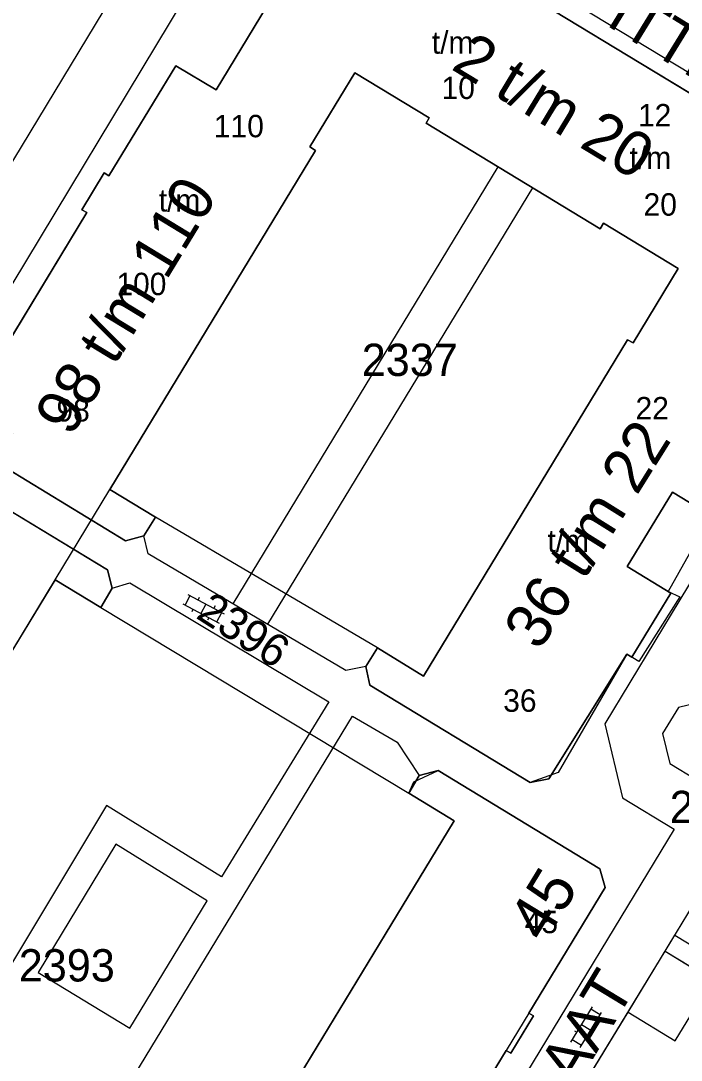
# Model space of a CAD drawing. Extents: x 148816 to 151297, y 399515 to 402500.
# Drawn here: x 150910.9 to 150947.7, y 400146.4 to 400204.4 of the extents above; entities that cross this region are included whole.
import ezdxf

# ---------------------------------------------------------------- set-up
doc = ezdxf.new("R2010")
doc.units = 0
for name, color, linetype in [('B01 Hoofdgebouw  [T] Norm', 7, 'Continuous'), ('B01 hoofgebouw', 7, 'Continuous'), ('B02 Bijgebouw  [T] Norm', 7, 'Continuous'), ('G01 perceelsgrens', 7, 'Continuous'), ('S02 Open verharding  Norm', 7, 'Continuous'), ('V00 Kant verharding algemeen  [T] Norm', 7, 'Continuous'), ('Z01 perceelnummer', 7, 'Continuous'), ('Z02 huisnummer', 7, 'Continuous'), ('Z02 Huisnummer  [Tekst] Norm', 7, 'Continuous'), ('Z06 straatnaam', 7, 'Continuous')]:
    doc.layers.add(name, color=color, linetype=linetype)

msp = doc.modelspace()

# ---------------------------------------------------------------- linework, layer by layer
at = {"layer": 'B01 Hoofdgebouw  [T] Norm'}
for p, q in [((150921.79, 400200.51), (150927.41, 400209.78)), ((150933.75, 400209.1), (150952.34, 400197.83)), ((150915.82, 400195.73), (150919.54, 400201.85)), ((150919.54, 400201.85), (150921.79, 400200.51)), ((150929.53, 400201.47), (150927.02, 400197.33)), ((150933.68, 400198.96), (150929.53, 400201.47)), ((150933.51, 400198.65), (150933.68, 400198.96)), ((150943.21, 400192.77), (150933.51, 400198.65)), ((150927.02, 400197.33), (150927.33, 400197.14)), ((150927.33, 400197.14), (150915.87, 400178.24)), ((150914.3, 400193.83), (150915.55, 400195.89)), ((150915.55, 400195.89), (150915.82, 400195.73)), ((150914.58, 400193.67), (150914.3, 400193.83)), ((150908.01, 400182.83), (150914.58, 400193.67)), ((150943.39, 400193.08), (150943.21, 400192.77)), ((150947.55, 400190.56), (150943.39, 400193.08)), ((150945.04, 400186.41), (150947.55, 400190.56)), ((150933.35, 400167.84), (150944.73, 400186.58)), ((150944.73, 400186.58), (150945.04, 400186.41)), ((150916.75, 400175.38), (150910.17, 400179.39)), ((150915.87, 400178.24), (150918.42, 400176.7)), ((150947.24, 400178.09), (150944.71, 400173.95)), ((150949.38, 400176.79), (150947.24, 400178.09)), ((150915.74, 400173.76), (150909.14, 400177.76)), ((150918.42, 400176.7), (150917.77, 400175.66)), ((150917.77, 400175.66), (150916.75, 400175.38)), ((150916, 400172.74), (150915.74, 400173.76)), ((150944.71, 400173.95), (150947.14, 400172.47)), ((150893.02, 400140.65), (150912.83, 400173.21)), ((150912.83, 400173.21), (150915.36, 400171.66)), ((150915.36, 400171.66), (150916, 400172.74)), ((150947.14, 400172.47), (150944.97, 400168.9)), ((150930.15, 400168.38), (150930.8, 400169.42)), ((150930.8, 400169.42), (150933.35, 400167.84)), ((150944.69, 400169.06), (150940.35, 400162.11)), ((150944.97, 400168.9), (150944.69, 400169.06)), ((150930.36, 400167.34), (150930.15, 400168.38)), ((150939.3, 400161.9), (150930.36, 400167.34)), ((150934.17, 400162.58), (150933.12, 400162.3)), ((150943.19, 400157.1), (150934.17, 400162.58)), ((150933.12, 400162.3), (150932.53, 400161.32)), ((150940.35, 400162.11), (150939.3, 400161.9)), ((150932.53, 400161.32), (150935.07, 400159.78)), ((150935.07, 400159.78), (150915.2, 400127.06)), ((150943.48, 400156.06), (150943.19, 400157.1)), ((150939.22, 400149.06), (150943.48, 400156.06)), ((150940.72, 400142.48), (150946.83, 400152.51)), ((150946.83, 400152.51), (150949.46, 400150.9)), ((150938.23, 400146.82), (150939.49, 400148.9)), ((150939.49, 400148.9), (150939.22, 400149.06)), ((150930.81, 400135.2), (150937.96, 400146.98)), ((150937.96, 400146.98), (150938.23, 400146.82))]:
    msp.add_line(p, q, dxfattribs=at)
at = {"layer": 'B01 hoofgebouw'}
for points in [[(150927.41, 400209.78), (150921.79, 400200.51), (150919.54, 400201.85), (150915.82, 400195.73), (150915.55, 400195.89), (150914.3, 400193.83), (150914.58, 400193.67), (150908.01, 400182.83), (150910.45, 400181.36), (150909.89, 400180.41), (150910.17, 400179.39), (150916.75, 400175.38), (150917.77, 400175.66), (150918.42, 400176.7), (150915.87, 400178.24), (150927.33, 400197.14), (150927.02, 400197.33), (150929.53, 400201.47)], [(150952.34, 400197.83), (150933.75, 400209.1)], [(150929.53, 400201.47), (150933.68, 400198.96), (150933.51, 400198.65), (150943.21, 400192.77), (150943.39, 400193.08), (150947.55, 400190.56), (150945.04, 400186.41), (150944.73, 400186.58), (150933.35, 400167.84), (150930.8, 400169.42), (150930.15, 400168.38), (150930.36, 400167.34), (150939.3, 400161.9), (150940.35, 400162.11), (150944.69, 400169.06), (150944.97, 400168.9), (150947.14, 400172.47), (150944.71, 400173.95), (150947.24, 400178.09), (150949.38, 400176.79)], [(150912.83, 400173.21), (150915.87, 400178.24)], [(150897.02, 400165.35), (150898.28, 400167.42), (150898.55, 400167.25), (150905.12, 400178.06), (150907.55, 400176.58), (150908.11, 400177.48), (150909.14, 400177.76), (150915.74, 400173.76), (150916, 400172.74), (150915.36, 400171.66), (150912.83, 400173.21), (150893.02, 400140.65), (150895.57, 400139.11), (150894.95, 400138.09), (150893.9, 400137.85), (150884.91, 400143.29), (150884.64, 400144.35), (150888.89, 400151.33), (150888.61, 400151.49), (150889.86, 400153.55), (150890.14, 400153.39), (150897.3, 400165.2), (150897.02, 400165.35)], [(150931.09, 400135.03), (150929.83, 400132.96), (150929.56, 400133.13), (150922.99, 400122.3), (150920.56, 400123.78), (150920, 400122.89), (150918.95, 400122.63), (150912.37, 400126.63), (150912.09, 400127.69), (150912.65, 400128.59), (150915.2, 400127.06), (150935.07, 400159.78), (150932.53, 400161.32), (150933.12, 400162.3), (150934.17, 400162.58), (150943.19, 400157.1), (150943.48, 400156.06), (150939.22, 400149.06), (150939.49, 400148.9), (150938.23, 400146.82), (150937.96, 400146.98), (150930.81, 400135.2), (150931.09, 400135.03)], [(150943.39, 400140.88), (150940.72, 400142.48), (150946.83, 400152.51), (150949.46, 400150.9), (150951.53, 400154.29), (150954.98, 400152.19), (150955.67, 400153.32), (150958.29, 400151.73), (150957.6, 400150.59), (150964.22, 400146.57), (150964.91, 400147.7), (150967.55, 400146.09), (150966.84, 400144.98), (150973.73, 400140.78), (150973.11, 400139.77), (150977.55, 400137.07), (150976.14, 400134.76), (150982.31, 400130.99)]]:
    msp.add_lwpolyline(points, dxfattribs=at)
at = {"layer": 'B02 Bijgebouw  [T] Norm'}
msp.add_line((150912.83, 400173.21), (150915.87, 400178.24), dxfattribs=at)
at = {"layer": 'G01 perceelsgrens'}
for points in [[(150908.01, 400182.83), (150914.58, 400193.67), (150914.3, 400193.83), (150915.55, 400195.89), (150915.82, 400195.73), (150919.54, 400201.85), (150921.79, 400200.51), (150927.41, 400209.78), (150932.36, 400206.77), (150933.75, 400209.1)], [(150933.75, 400209.1), (150952.34, 400197.83), (150950.93, 400195.49), (150955.85, 400192.5), (150950.23, 400183.22), (150952.48, 400181.87), (150949.38, 400176.79), (150946.999, 400172.556), (150947.649, 400172.264), (150945.358, 400168.653), (150944.69, 400169.06), (150940.866, 400162.465), (150939.3, 400161.9), (150930.36, 400167.34), (150930.15, 400168.38), (150930.8, 400169.42), (150918.42, 400176.7), (150917.77, 400175.66), (150916.75, 400175.38), (150910.17, 400179.39)], [(150884.64, 400144.35), (150888.89, 400151.33), (150888.61, 400151.49), (150889.86, 400153.55), (150890.14, 400153.39), (150897.3, 400165.2), (150897.02, 400165.35), (150898.28, 400167.42), (150898.55, 400167.25), (150905.12, 400178.06), (150907.55, 400176.58), (150908.11, 400177.48), (150909.14, 400177.76), (150915.74, 400173.76), (150916, 400172.74), (150915.36, 400171.66), (150932.53, 400161.32)], [(150932.53, 400161.32), (150932.821, 400161.94), (150934.17, 400162.58), (150943.19, 400157.1), (150943.48, 400156.06), (150939.22, 400149.06), (150930.81, 400135.2)], [(150944.758, 400149.108), (150947.373, 400153.401), (150950.008, 400151.797)], [(150944.758, 400149.108), (150947.386, 400147.503), (150950.008, 400151.797)], [(150927.654, 400117.059), (150928.078, 400118.109), (150928.34, 400119.212), (150928.562, 400121.707), (150928.926, 400122.948), (150929.5, 400124.03), (150940.72, 400142.48), (150944.758, 400149.108)]]:
    msp.add_lwpolyline(points, dxfattribs=at)
at = {"layer": 'S02 Open verharding  Norm'}
for p, q in [((150920.063, 400171.795), (150920.344, 400172.325)), ((150920.212, 400172.395), (150922.244, 400171.317)), ((150919.93, 400171.865), (150921.962, 400170.787)), ((150920.856, 400172.223), (150920.786, 400172.09)), ((150921.228, 400171.856), (150920.946, 400171.326)), ((150921.74, 400171.754), (150921.669, 400171.622)), ((150920.505, 400171.56), (150920.434, 400171.428)), ((150921.83, 400170.857), (150922.111, 400171.387)), ((150921.388, 400171.092), (150921.318, 400170.959)), ((150941.569, 400147.443), (150942.769, 400149.406)), ((150943.203, 400148.965), (150942.691, 400149.278)), ((150942.081, 400147.13), (150943.281, 400149.093)), ((150942.302, 400148.929), (150942.43, 400148.851)), ((150942.942, 400148.538), (150943.07, 400148.46)), ((150941.78, 400148.076), (150941.908, 400147.998)), ((150942.169, 400148.424), (150942.681, 400148.112)), ((150942.159, 400147.258), (150941.647, 400147.571)), ((150942.42, 400147.685), (150942.548, 400147.607))]:
    msp.add_line(p, q, dxfattribs=at)
at = {"layer": 'V00 Kant verharding algemeen  [T] Norm'}
for p, q in [((150909.37, 400187.94), (150925.61, 400214.83)), ((150925.95, 400214.93), (150959.23, 400194.76)), ((150906.18, 400189.48), (150919.65, 400211.75)), ((150922.738, 400171.871), (150937.523, 400196.218)), ((150924.677, 400170.728), (150939.447, 400195.051)), ((150959.4, 400191.55), (150943.46, 400165.17)), ((150918.01, 400174.66), (150917.77, 400175.66)), ((150929.03, 400168.16), (150918.01, 400174.66)), ((150916, 400172.74), (150916.98, 400173.03)), ((150916.98, 400173.03), (150928.07, 400166.41)), ((150930.15, 400168.38), (150929.03, 400168.16)), ((150949.25, 400166.49), (150947.57, 400166.09)), ((150928.07, 400166.41), (150922.1, 400156.66)), ((150947.57, 400166.09), (150946.67, 400164.64)), ((150913.48, 400139.42), (150929.4, 400165.6)), ((150929.4, 400165.6), (150931.88, 400164.16)), ((150943.46, 400165.17), (150944.45, 400161.05)), ((150946.67, 400164.64), (150947.09, 400162.97)), ((150931.88, 400164.16), (150933.12, 400162.3)), ((150947.09, 400162.97), (150948.56, 400162.07)), ((150944.45, 400161.05), (150947.33, 400159.3)), ((150915.69, 400160.63), (150899.82, 400134.26)), ((150922.1, 400156.66), (150915.69, 400160.63)), ((150947.33, 400159.3), (150926.88, 400125.6)), ((150916.2, 400158.48), (150911.88, 400151.31)), ((150921.29, 400155.31), (150916.2, 400158.48)), ((150946.83, 400152.51), (150949.95, 400157.67)), ((150916.99, 400148.21), (150921.29, 400155.31)), ((150911.88, 400151.31), (150916.99, 400148.21))]:
    msp.add_line(p, q, dxfattribs=at)

# ---------------------------------------------------------------- texts
at = {"layer": 'Z01 perceelnummer'}
for s, p in [('2337', (150929.912, 400184.567)), ('2257', (150947.08, 400159.646)), ('2393', (150910.793, 400150.818))]:
    msp.add_text(s, height=1.8, dxfattribs=at).set_placement(p)
msp.add_text('2396', height=1.8, rotation=327.1994, dxfattribs=at).set_placement((150920.605, 400171.114))
at = {"layer": 'Z02 huisnummer'}
for s, rotation, p in [('2 t/m 20', 328.79051, (150934.83, 400201.699)), ('98 t/m 110', 58.66279, (150913.7, 400181.122)), ('36 t/m 22', 57.99462, (150939.825, 400169.192)), ('45', 58.66279, (150940.099, 400152.91))]:
    msp.add_text(s, height=2.5, rotation=rotation, dxfattribs=at).set_placement(p)
at = {"layer": 'Z02 Huisnummer  [Tekst] Norm'}
for s, p in [('t/m', (150933.818, 400202.529)), ('10', (150934.363, 400200.004)), ('12', (150945.312, 400198.474)), ('110', (150921.669, 400197.87)), ('t/m', (150944.846, 400196.102)), ('t/m', (150918.597, 400193.73)), ('20', (150945.623, 400193.501)), ('100', (150916.234, 400189.07)), ('98', (150912.895, 400182.031)), ('22', (150945.176, 400182.146)), ('t/m', (150940.264, 400174.756)), ('36', (150937.799, 400165.85)), ('45', (150939, 400153.51))]:
    msp.add_text(s, height=1.25, dxfattribs=at).set_placement(p)
at = {"layer": 'Z06 straatnaam'}
for s, rotation, p in [('HET KAPITTEL', 328.40751, (150931.276, 400211.654)), ('KANUNNIKENSTRAAT', 58.74151, (150926.974, 400120.408))]:
    msp.add_text(s, height=2.5, rotation=rotation, dxfattribs=at).set_placement(p)

doc.saveas('drawing.dxf')
